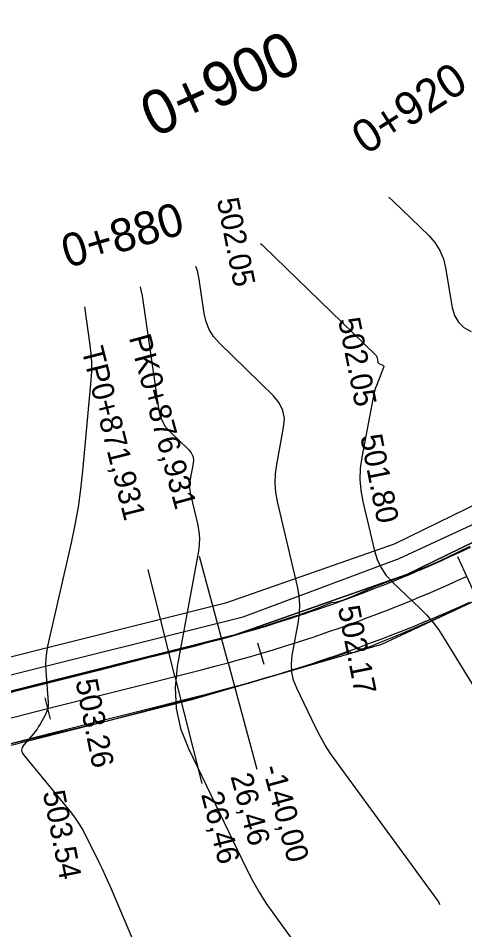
# Model space of a CAD drawing. Extents: x -636600 to -628587, y -1090963 to -1085869.
# Drawn here: x -629681.8 to -629641.2, y -1090525.3 to -1090442.6 of the extents above; entities that cross this region are included whole.
import ezdxf

# ---------------------------------------------------------------- set-up
doc = ezdxf.new("R2010")
doc.units = 0
for name, color, linetype in [('01_PARCELY_NÁVRH_PC', 7, 'Continuous'), ('06_ÚSES_IP_NAVRH', 7, 'Continuous'), ('Ex_Major Contours', 7, 'Continuous'), ('Ex_Minor Contours', 7, 'Continuous'), ('HEKTOMETRY100', 7, 'Continuous'), ('HEKTOMETRY20', 7, 'Continuous'), ('HL_BODY', 7, 'Continuous'), ('koty_vše', 7, 'Continuous'), ('POLOMERY', 7, 'Continuous'), ('situace_osa', 7, 'Continuous'), ('situace_těleso', 7, 'Continuous'), ('situace_vozovka', 7, 'Continuous')]:
    doc.layers.add(name, color=color, linetype=linetype)

msp = doc.modelspace()

# ---------------------------------------------------------------- linework, layer by layer
at = {"layer": '01_PARCELY_NÁVRH_PC'}
for points in [[(-629847.268, -1090544.916), (-629662.104, -1090498.529), (-629646.495, -1090493.05), (-629634.26, -1090487.093), (-629615.686, -1090475.355), (-629557.933, -1090427.231), (-629554.65, -1090422.019), (-629539.331, -1090409.32), (-629533.536, -1090406.901), (-629497.762, -1090372.287), (-629488.059, -1090365.855), (-629480.703, -1090362.631), (-629491.445, -1090364.5), (-629499.65, -1090369.939), (-629535.214, -1090404.351), (-629617.455, -1090472.924), (-629635.723, -1090484.468), (-629647.652, -1090490.277), (-629662.967, -1090495.652), (-629847.268, -1090541.823)], [(-629497.762, -1090372.287), (-629533.536, -1090406.901), (-629539.331, -1090409.32), (-629554.65, -1090422.019), (-629557.933, -1090427.231), (-629615.686, -1090475.355), (-629634.26, -1090487.093), (-629646.495, -1090493.05), (-629662.104, -1090498.529), (-629847.268, -1090544.916)], [(-629847.268, -1090550.093), (-629665.921, -1090504.36), (-629648.758, -1090499.351), (-629630.773, -1090490.984), (-629614.22, -1090480.347), (-629531.575, -1090411.653)]]:
    msp.add_lwpolyline(points, dxfattribs=at)
at = {"layer": '06_ÚSES_IP_NAVRH'}
msp.add_lwpolyline([(-629847.268, -1090543.439), (-629818.166, -1090535.98), (-629661.354, -1090496.882), (-629647.184, -1090491.578), (-629635.801, -1090486.338), (-629618.25, -1090475.565), (-629536.227, -1090407.194), (-629498.949, -1090371.676), (-629491.149, -1090365.956)], dxfattribs=at)
at = {"layer": 'Ex_Major Contours'}
msp.add_lwpolyline([(-629643.461, -1090523.007), (-629643.674, -1090522.639), (-629652.893, -1090510.045), (-629653.418, -1090509.293), (-629653.907, -1090508.519), (-629654.361, -1090507.723), (-629654.779, -1090506.906), (-629656.498, -1090503.353), (-629656.779, -1090502.639), (-629656.94, -1090501.908), (-629656.98, -1090501.161), (-629656.899, -1090500.397), (-629656.334, -1090497.31), (-629656.233, -1090496.539), (-629656.212, -1090495.77), (-629656.271, -1090495.003), (-629656.41, -1090494.238), (-629658.246, -1090486.415), (-629658.397, -1090485.581), (-629658.459, -1090484.745), (-629658.434, -1090483.907), (-629658.319, -1090483.067), (-629657.684, -1090479.702), (-629657.622, -1090478.892), (-629657.753, -1090478.142), (-629658.077, -1090477.454), (-629658.594, -1090476.826), (-629663.537, -1090472.016), (-629664.046, -1090471.437), (-629664.442, -1090470.799), (-629664.726, -1090470.104), (-629664.896, -1090469.351), (-629665.351, -1090466.225), (-629665.521, -1090465.472), (-629665.673, -1090465.101)], dxfattribs=at)
at = {"layer": 'Ex_Minor Contours'}
for points in [[(-629648.129, -1090458.794), (-629647.727, -1090459.159), (-629644.503, -1090462.285), (-629643.938, -1090462.924), (-629643.493, -1090463.625), (-629643.168, -1090464.39), (-629642.965, -1090465.218), (-629642.367, -1090468.803), (-629642.16, -1090469.53), (-629641.802, -1090470.138), (-629641.294, -1090470.627), (-629640.635, -1090470.997)], [(-629659.797, -1090462.989), (-629659.682, -1090463.079), (-629659.486, -1090463.257), (-629649.336, -1090473.1), (-629649.282, -1090473.161), (-629649.239, -1090473.228), (-629649.208, -1090473.302), (-629649.188, -1090473.381), (-629649.131, -1090473.725), (-629649.111, -1090473.794), (-629649.077, -1090473.853), (-629649.028, -1090473.9), (-629648.965, -1090473.935), (-629648.683, -1090474.054), (-629648.625, -1090474.089), (-629648.592, -1090474.134), (-629648.583, -1090474.19), (-629648.599, -1090474.256), (-629649.219, -1090475.815), (-629649.324, -1090476.101), (-629649.416, -1090476.39), (-629649.494, -1090476.684), (-629649.557, -1090476.982), (-629650.581, -1090482.405), (-629650.717, -1090483.408), (-629650.748, -1090484.408), (-629650.673, -1090485.406), (-629650.493, -1090486.402), (-629649.441, -1090490.886), (-629649.191, -1090491.692), (-629648.833, -1090492.437), (-629648.369, -1090493.121), (-629647.797, -1090493.742), (-629645.294, -1090496.104), (-629644.69, -1090496.713), (-629644.13, -1090497.357), (-629643.614, -1090498.036), (-629643.142, -1090498.751), (-629639.605, -1090504.501)], [(-629670.73, -1090466.918), (-629670.715, -1090466.954), (-629670.532, -1090467.762), (-629669.018, -1090478.173), (-629668.902, -1090478.686), (-629668.709, -1090479.16), (-629668.439, -1090479.594), (-629668.092, -1090479.989), (-629666.296, -1090481.737), (-629666.077, -1090482.002), (-629665.94, -1090482.293), (-629665.885, -1090482.61), (-629665.911, -1090482.952), (-629666.18, -1090484.374), (-629666.228, -1090484.729), (-629666.239, -1090485.083), (-629666.212, -1090485.437), (-629666.149, -1090485.789), (-629665.494, -1090488.577), (-629665.388, -1090489.16), (-629665.343, -1090489.744), (-629665.359, -1090490.33), (-629665.437, -1090490.917), (-629667.352, -1090501.389), (-629667.556, -1090503.309), (-629667.455, -1090505.189), (-629667.051, -1090507.027), (-629666.344, -1090508.824), (-629661.062, -1090519.743), (-629660.511, -1090520.819), (-629659.913, -1090521.867), (-629659.268, -1090522.887), (-629658.576, -1090523.878), (-629655.714, -1090527.788)], [(-629675.796, -1090468.739), (-629675.287, -1090472.235), (-629675.196, -1090473.024), (-629675.152, -1090473.814), (-629675.154, -1090474.605), (-629675.204, -1090475.398), (-629675.965, -1090483.656), (-629676.143, -1090485.293), (-629676.374, -1090486.921), (-629676.659, -1090488.541), (-629676.998, -1090490.152), (-629679.134, -1090499.548), (-629679.239, -1090500.105), (-629679.302, -1090500.664), (-629679.323, -1090501.227), (-629679.302, -1090501.793), (-629679.088, -1090504.662), (-629679.087, -1090504.926), (-629679.123, -1090505.182), (-629679.195, -1090505.43), (-629679.305, -1090505.671), (-629679.819, -1090506.616), (-629679.953, -1090506.848), (-629680.099, -1090507.072), (-629680.257, -1090507.288), (-629680.427, -1090507.496), (-629681.295, -1090508.5), (-629681.449, -1090508.736), (-629681.501, -1090508.973), (-629681.454, -1090509.211), (-629681.306, -1090509.451), (-629677.1, -1090514.552), (-629676.693, -1090515.075), (-629676.317, -1090515.62), (-629675.973, -1090516.184), (-629675.661, -1090516.77), (-629674.477, -1090519.153), (-629674.185, -1090519.751), (-629673.903, -1090520.353), (-629673.629, -1090520.959), (-629673.364, -1090521.569), (-629669.907, -1090529.703)]]:
    msp.add_lwpolyline(points, dxfattribs=at)
at = {"layer": 'HEKTOMETRY100'}
msp.add_lwpolyline([(-629641.891, -1090491.394), (-629640.226, -1090495.031)], dxfattribs=at)
at = {"layer": 'HEKTOMETRY20'}
for points in [[(-629660.058, -1090499.252), (-629659.493, -1090501.17)], [(-629679.385, -1090504.238), (-629678.896, -1090506.177)]]:
    msp.add_lwpolyline(points, dxfattribs=at)
at = {"layer": 'HL_BODY'}
for points in [[(-629662.729, -1090501.046), (-629665.343, -1090491.394)], [(-629667.571, -1090502.295), (-629670.012, -1090492.598)]]:
    msp.add_lwpolyline(points, dxfattribs=at)
at = {"layer": 'POLOMERY'}
for points in [[(-629662.729, -1090501.046), (-629660.116, -1090510.698)], [(-629667.571, -1090502.295), (-629665.13, -1090511.993)]]:
    msp.add_lwpolyline(points, dxfattribs=at)
at = {"layer": 'situace_osa'}
msp.add_lwpolyline([(-629683.989, -1090506.428), (-629679.141, -1090505.208), (-629674.292, -1090503.987), (-629669.443, -1090502.767), (-629667.571, -1090502.295), (-629666.359, -1090501.99), (-629665.147, -1090501.681), (-629664.596, -1090501.539), (-629663.937, -1090501.368), (-629662.729, -1090501.046), (-629661.702, -1090500.763), (-629660.677, -1090500.473), (-629659.776, -1090500.211), (-629659.654, -1090500.175), (-629658.634, -1090499.87), (-629657.616, -1090499.556), (-629656.6, -1090499.235), (-629655.587, -1090498.906), (-629655.006, -1090498.713), (-629654.576, -1090498.569), (-629653.568, -1090498.225), (-629652.562, -1090497.873), (-629652.224, -1090497.753), (-629651.56, -1090497.513), (-629650.56, -1090497.146), (-629650.292, -1090497.046), (-629649.562, -1090496.771), (-629648.568, -1090496.389), (-629647.577, -1090495.999), (-629646.588, -1090495.601), (-629645.641, -1090495.212), (-629645.603, -1090495.196), (-629644.621, -1090494.784), (-629643.642, -1090494.364), (-629642.666, -1090493.936), (-629641.693, -1090493.501), (-629641.059, -1090493.213)], dxfattribs=at)
at = {"layer": 'situace_těleso'}
for points in [[(-629640.751, -1090490.497), (-629641.694, -1090490.955), (-629642.02, -1090491.113), (-629642.637, -1090491.413), (-629643.582, -1090491.866), (-629644.542, -1090492.286), (-629645.517, -1090492.672), (-629646.495, -1090493.05), (-629646.533, -1090493.065), (-629647.475, -1090493.421), (-629648.458, -1090493.784), (-629649.437, -1090494.154), (-629650.396, -1090494.579), (-629651.1, -1090494.886), (-629651.358, -1090494.997), (-629652.331, -1090495.389), (-629652.997, -1090495.59), (-629653.367, -1090495.602), (-629654.338, -1090495.998), (-629655.314, -1090496.381), (-629655.736, -1090496.525), (-629656.306, -1090496.718), (-629657.301, -1090497.048), (-629658.298, -1090497.371), (-629659.297, -1090497.686), (-629660.299, -1090497.994), (-629660.418, -1090498.03), (-629661.303, -1090498.295), (-629662.309, -1090498.589), (-629663.318, -1090498.873), (-629664.512, -1090499.179), (-629665.165, -1090499.342), (-629665.713, -1090499.477), (-629666.92, -1090499.771), (-629668.133, -1090500.062), (-629670.011, -1090500.512), (-629674.861, -1090501.725), (-629679.704, -1090502.969), (-629684.563, -1090504.148)], [(-629683.436, -1090508.628), (-629678.568, -1090507.484), (-629673.704, -1090506.323), (-629668.868, -1090505.053), (-629667, -1090504.562), (-629665.789, -1090504.243), (-629664.573, -1090503.919), (-629664.019, -1090503.77), (-629663.354, -1090503.589), (-629662.133, -1090503.249), (-629661.092, -1090502.951), (-629660.053, -1090502.645), (-629659.14, -1090502.37), (-629659.016, -1090502.335), (-629657.976, -1090502.035), (-629656.938, -1090501.727), (-629655.903, -1090501.411), (-629654.869, -1090501.087), (-629654.277, -1090500.897), (-629653.839, -1090500.754), (-629652.811, -1090500.413), (-629651.786, -1090500.064), (-629651.38, -1090500.116), (-629650.702, -1090499.877), (-629649.682, -1090499.507), (-629649.412, -1090499.399), (-629648.675, -1090499.104), (-629647.672, -1090498.693), (-629646.671, -1090498.276), (-629645.674, -1090497.85), (-629644.718, -1090497.435), (-629644.68, -1090497.418), (-629643.689, -1090496.978), (-629642.702, -1090496.531), (-629641.719, -1090496.076), (-629640.739, -1090495.614)]]:
    msp.add_lwpolyline(points, dxfattribs=at)
at = {"layer": 'situace_vozovka'}
for points in [[(-629684.539, -1090504.246), (-629679.69, -1090503.026), (-629674.841, -1090501.805), (-629669.992, -1090500.585), (-629668.12, -1090500.113), (-629666.91, -1090499.808), (-629665.706, -1090499.502), (-629665.16, -1090499.361), (-629664.508, -1090499.191), (-629663.318, -1090498.874), (-629662.307, -1090498.596), (-629661.298, -1090498.311), (-629660.411, -1090498.053), (-629660.292, -1090498.018), (-629659.288, -1090497.717), (-629658.286, -1090497.408), (-629657.287, -1090497.092), (-629656.29, -1090496.769), (-629655.718, -1090496.579), (-629655.295, -1090496.437), (-629654.303, -1090496.098), (-629653.314, -1090495.752), (-629652.981, -1090495.634), (-629652.327, -1090495.398), (-629651.343, -1090495.037), (-629651.08, -1090494.939), (-629650.362, -1090494.668), (-629649.384, -1090494.292), (-629648.408, -1090493.908), (-629647.436, -1090493.517), (-629646.504, -1090493.134), (-629646.466, -1090493.118), (-629645.5, -1090492.712), (-629644.537, -1090492.299), (-629643.576, -1090491.879), (-629642.62, -1090491.451), (-629641.995, -1090491.167), (-629641.666, -1090491.016), (-629640.716, -1090490.573)], [(-629683.44, -1090508.61), (-629678.591, -1090507.39), (-629673.743, -1090506.169), (-629668.894, -1090504.948), (-629667.021, -1090504.477), (-629665.807, -1090504.171), (-629664.588, -1090503.861), (-629664.032, -1090503.718), (-629663.366, -1090503.544), (-629662.141, -1090503.218), (-629661.098, -1090502.931), (-629660.056, -1090502.636), (-629659.14, -1090502.37), (-629659.017, -1090502.333), (-629657.98, -1090502.022), (-629656.945, -1090501.704), (-629655.913, -1090501.378), (-629654.884, -1090501.043), (-629654.294, -1090500.848), (-629653.857, -1090500.701), (-629652.832, -1090500.351), (-629651.811, -1090499.994), (-629651.467, -1090499.871), (-629650.792, -1090499.628), (-629649.776, -1090499.255), (-629649.504, -1090499.154), (-629648.763, -1090498.874), (-629647.752, -1090498.486), (-629646.745, -1090498.089), (-629645.741, -1090497.685), (-629644.778, -1090497.29), (-629644.74, -1090497.274), (-629643.742, -1090496.855), (-629642.747, -1090496.428), (-629641.755, -1090495.994), (-629640.767, -1090495.552)]]:
    msp.add_lwpolyline(points, dxfattribs=at)

# ---------------------------------------------------------------- texts
at = {"layer": 'HEKTOMETRY100'}
msp.add_text('0+900', height=4, rotation=24.59359, dxfattribs=at).set_placement((-629669.469, -1090453.427))
at = {"layer": 'HEKTOMETRY20'}
for s, rotation, p in [('0+920', 32.7787, (-629650.221, -1090455.017)), ('0+880', 16.40848, (-629677.325, -1090465.244))]:
    msp.add_text(s, height=3, rotation=rotation, dxfattribs=at).set_placement(p)
at = {"layer": 'HL_BODY'}
for s, rotation, p in [('PK0+876,931', 285.15237, (-629671.758, -1090471.531)), ('TP0+871,931', 284.12923, (-629676.071, -1090472.623))]:
    msp.add_text(s, height=2, rotation=rotation, dxfattribs=at).set_placement(p)
at = {"layer": 'koty_vše'}
for s, p in [('502.05', (-629663.768, -1090459.034)), ('502.05', (-629652.743, -1090469.908)), ('501.80', (-629650.736, -1090480.497)), ('502.17', (-629652.772, -1090496.046)), ('503.26', (-629676.613, -1090502.696)), ('503.54', (-629679.581, -1090512.822))]:
    msp.add_text(s, height=2, rotation=281.21136, dxfattribs=at).set_placement(p)
at = {"layer": 'POLOMERY'}
for s, rotation, p in [('-140,00', 285.15237, (-629659.633, -1090510.568)), ('26,46', 285.15237, (-629662.529, -1090511.352)), ('26,46', 284.12923, (-629665.196, -1090512.982))]:
    msp.add_text(s, height=2, rotation=rotation, dxfattribs=at).set_placement(p)

doc.saveas('drawing.dxf')
